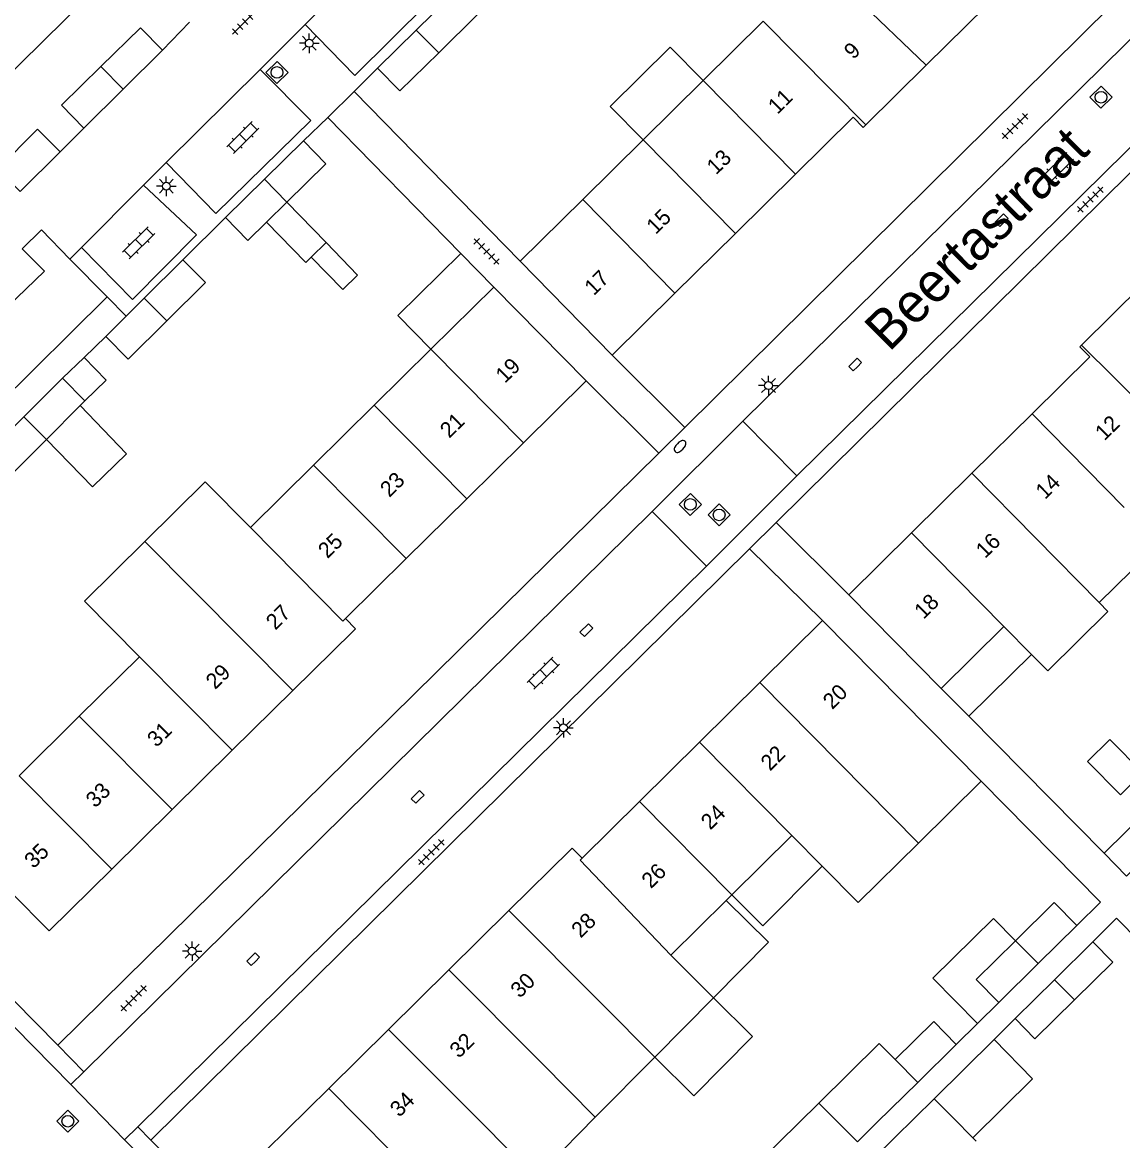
# Model space of a CAD drawing. Extents: x 128000 to 131008, y 398996 to 402500.
# Drawn here: x 129798.2 to 129868.5, y 399224.5 to 399295.9 of the extents above; entities that cross this region are included whole.
import ezdxf

# ---------------------------------------------------------------- set-up
doc = ezdxf.new("R2010")
doc.units = 0
for name, color, linetype in [('gg-afsc-erfafscheiding', 7, 'Continuous'), ('gg-afsc-muur', 7, 'Continuous'), ('gg-anno-huisnummerreeks BGT', 7, 'Continuous'), ('gg-anno-openbare ruimte label', 7, 'Continuous'), ('gg-bbg-bijgebouw', 7, 'Continuous'), ('gg-bbg-gedigitaliseerde bebouwing', 7, 'Continuous'), ('gg-bbg-gedigitaliseerde bijgebouw', 7, 'Continuous'), ('gg-bbg-hoofdgebouw', 7, 'Continuous'), ('gg-bbg-luifel en loopbrug', 7, 'Continuous'), ('gg-bbg-tussenscheiding', 7, 'Continuous'), ('gg-knt-verharding', 7, 'Continuous'), ('gt-grn-weggrens', 7, 'Continuous'), ('gt-symb-brandkraan', 7, 'Continuous'), ('gt-symb-klinker verharding', 7, 'Continuous'), ('gt-symb-kolk', 7, 'Continuous'), ('gt-symb-lichtmast', 7, 'Continuous'), ('gt-symb-rioolschacht', 7, 'Continuous'), ('gt-symb-tegel verharding', 7, 'Continuous')]:
    doc.layers.add(name, color=color, linetype=linetype)

# ---------------------------------------------------------------- blocks, each defined once
blk = doc.blocks.new('gt0-TEG1')
at = {"layer": 'gt-symb-tegel verharding'}
for p, q in [((-1.125, 0), (1.125, 0)), ((-0.9, -0.25), (-0.9, 0.25)), ((-0.45, -0.25), (-0.45, 0.25)), ((0, -0.25), (0, 0.25)), ((0.45, -0.25), (0.45, 0.25)), ((0.9, -0.25), (0.9, 0.25))]:
    blk.add_line(p, q, dxfattribs=at)
blk = doc.blocks.new('gt0-RS')
at = {"layer": 'gt-symb-rioolschacht'}
blk.add_lwpolyline([(-0.5, -0.5), (0.5, -0.5), (0.5, 0.5), (-0.5, 0.5)], close=True, dxfattribs=at)
blk.add_circle((0, 0), 0.375, dxfattribs=at)
blk = doc.blocks.new('gt0-KOLK')
at = {"layer": 'gt-symb-kolk'}
blk.add_lwpolyline([(0, 0), (0.375, 0), (0.375, 0.4), (-0.375, 0.4), (-0.375, 0), (0, 0)], dxfattribs=at)
blk = doc.blocks.new('gt0-KL1')
at = {"layer": 'gt-symb-klinker verharding'}
for p, q in [((-1.15, 0.3), (1.15, 0.3)), ((-1, -0.3), (-1, 0.3)), ((-0.5, 0.3), (-0.5, 0.45)), ((0, -0.3), (0, 0.3)), ((0.5, 0.3), (0.5, 0.45)), ((1, -0.3), (1, 0.3)), ((-1.15, -0.3), (1.15, -0.3)), ((-0.5, -0.45), (-0.5, -0.3)), ((0.5, -0.45), (0.5, -0.3))]:
    blk.add_line(p, q, dxfattribs=at)
blk = doc.blocks.new('gt0-BR')
at = {"layer": 'gt-symb-brandkraan'}
for centre, radius, start, end in [((-0.244, 0), 0.206, 107.56694, 252.43307), ((0.599, -2.664), 3, 106.89205, 107.56694), ((0, -0.691), 0.938, 73.10799, 106.89205), ((-0.599, -2.664), 3, 72.43309, 73.10799), ((0.244, 0), 0.206, 287.56695, 72.43309), ((0.599, 2.664), 3, 252.43307, 253.10797), ((0, 0.691), 0.938, 253.10797, 286.89206), ((-0.599, 2.664), 3, 286.89206, 287.56695)]:
    blk.add_arc(centre, radius, start, end, dxfattribs=at)
blk = doc.blocks.new('gt0-LMAST')
at = {"layer": 'gt-symb-lichtmast'}
for p, q in [((-0.182, 0.173), (-0.447, 0.438)), ((-0.005, 0.246), (-0.005, 0.621)), ((0.172, 0.173), (0.437, 0.438)), ((-0.255, -0.004), (-0.63, -0.004)), ((-0.182, -0.181), (-0.447, -0.446)), ((-0.005, -0.254), (-0.005, -0.629)), ((0.437, -0.446), (0.172, -0.181)), ((0.245, -0.004), (0.62, -0.004))]:
    blk.add_line(p, q, dxfattribs=at)
blk.add_circle((-0.005, -0.004), 0.25, dxfattribs=at)

msp = doc.modelspace()

# ---------------------------------------------------------------- linework, layer by layer
at = {"layer": 'gg-afsc-erfafscheiding'}
for p, q in [((129808.91, 399295.89), (129807.18, 399294.11)), ((129819.42, 399291.46), (129820.91, 399292.96)), ((129830.01, 399280.63), (129819.42, 399291.46)), ((129817.74, 399289.8), (129816.18, 399288.31)), ((129826.234, 399281.129), (129817.74, 399289.8)), ((129802.17, 399289.13), (129800.643, 399287.614)), ((129811.21, 399283.42), (129808.48, 399280.73)), ((129803.56, 399275.83), (129802.176, 399274.501)), ((129857.862, 399230.646), (129859.221, 399231.99)), ((129860.273, 399230.956), (129861.621, 399232.296))]:
    msp.add_line(p, q, dxfattribs=at)
for points in [[(129859.442, 399247.458), (129867.076, 399239.725), (129865.547, 399238.238)], [(129879.92, 399226.71), (129868.088, 399238.7), (129866.577, 399237.187)]]:
    msp.add_lwpolyline(points, dxfattribs=at)
at = {"layer": 'gg-afsc-muur'}
msp.add_line((129858.659, 399251.59), (129867.299, 399242.855), dxfattribs=at)
msp.add_lwpolyline([(129800.49, 399230.6), (129787.86, 399243.42), (129790.78, 399246.3), (129784.938, 399252.074)], dxfattribs=at)
at = {"layer": 'gg-bbg-bijgebouw'}
for p, q in [((129825.87, 399297.83), (129823.387, 399295.392)), ((129823.387, 399295.392), (129820.91, 399292.96)), ((129807.18, 399294.11), (129804.675, 399291.62)), ((129804.675, 399291.62), (129802.17, 399289.13)), ((129816.18, 399288.31), (129813.695, 399285.865)), ((129798.101, 399285.085), (129800.643, 399287.614)), ((129813.695, 399285.865), (129811.21, 399283.42)), ((129803.64, 399278.37), (129801.277, 399280.773)), ((129808.48, 399280.73), (129806.02, 399278.28)), ((129795.33, 399270.14), (129803.64, 399278.37)), ((129806.02, 399278.28), (129804.87, 399277.135)), ((129804.87, 399277.135), (129803.56, 399275.83)), ((129800.79, 399273.17), (129798.33, 399270.705)), ((129802.23, 399271.73), (129800.79, 399273.17)), ((129801.92, 399271.419), (129802.23, 399271.73)), ((129799.77, 399269.265), (129801.92, 399271.419)), ((129798.33, 399270.705), (129795.87, 399268.24)), ((129871.303, 399246.808), (129867.299, 399242.855)), ((129865.547, 399238.238), (129863.088, 399235.81)), ((129864.127, 399234.769), (129866.577, 399237.187)), ((129863.088, 399235.81), (129860.579, 399233.333)), ((129861.621, 399232.296), (129864.127, 399234.769)), ((129857.862, 399230.646), (129855.401, 399228.224)), ((129855.401, 399228.224), (129852.815, 399225.679)), ((129851.555, 399224.438), (129852.815, 399225.679))]:
    msp.add_line(p, q, dxfattribs=at)
for points in [[(129824.819, 399293.939), (129827.3, 399296.38), (129825.87, 399297.83)], [(129803.25, 399293.065), (129805.77, 399295.54), (129807.18, 399294.11)], [(129820.91, 399292.96), (129822.34, 399291.5), (129824.819, 399293.939)], [(129802.17, 399289.13), (129800.73, 399290.59), (129803.25, 399293.065)], [(129800.643, 399287.614), (129799.208, 399289.065), (129796.666, 399286.535), (129798.101, 399285.085)], [(129815.125, 399284.41), (129817.61, 399286.86), (129816.18, 399288.31)], [(129811.21, 399283.42), (129812.64, 399281.96), (129813.826, 399283.13)], [(129798.226, 399281.427), (129799.45, 399282.63), (129801.277, 399280.773)], [(129807.46, 399276.835), (129809.92, 399279.28), (129808.48, 399280.73)], [(129803.56, 399275.83), (129805, 399274.39), (129807.46, 399276.835)], [(129795.87, 399268.24), (129797.31, 399266.8), (129799.77, 399269.265)], [(129872.744, 399245.363), (129868.727, 399241.398), (129867.299, 399242.855)]]:
    msp.add_lwpolyline(points, dxfattribs=at)
at = {"layer": 'gg-bbg-gedigitaliseerde bebouwing'}
for p, q in [((129866.979, 399258.849), (129870.823, 399262.641)), ((129856.901, 399253.367), (129860.9, 399257.317)), ((129860.9, 399257.317), (129862.666, 399255.53)), ((129862.666, 399255.53), (129863.696, 399254.487)), ((129859.442, 399247.458), (129855.437, 399243.5)), ((129843.524, 399240.19), (129847.368, 399243.983)), ((129847.368, 399243.983), (129849.291, 399242.037)), ((129843.174, 399239.845), (129843.524, 399240.19)), ((129839.627, 399236.345), (129843.174, 399239.845)), ((129842.354, 399233.622), (129839.627, 399236.345)), ((129838.609, 399229.837), (129842.354, 399233.622)), ((129834.81, 399225.999), (129838.609, 399229.837)), ((129831.012, 399222.161), (129834.81, 399225.999))]:
    msp.add_line(p, q, dxfattribs=at)
for points in [[(129812.791, 399263.649), (129809.896, 399266.552), (129806.061, 399262.751)], [(129805.722, 399255.392), (129802.202, 399258.943), (129806.061, 399262.751)], [(129866.979, 399258.849), (129867.541, 399258.279), (129863.696, 399254.487)], [(129849.291, 399242.037), (129851.595, 399239.705), (129855.437, 399243.5)]]:
    msp.add_lwpolyline(points, dxfattribs=at)
at = {"layer": 'gg-bbg-gedigitaliseerde bijgebouw'}
for p, q in [((129815.125, 399284.41), (129817.633, 399281.821)), ((129856.443, 399227.18), (129860.273, 399230.956)), ((129845.252, 399223.14), (129849.081, 399226.908)), ((129853.937, 399224.709), (129856.443, 399227.18)), ((129852.577, 399223.364), (129853.937, 399224.709)), ((129859.121, 399224.479), (129858.908, 399224.695))]:
    msp.add_line(p, q, dxfattribs=at)
for points in [[(129816.683, 399280.9), (129816.324, 399280.552), (129813.826, 399283.13)], [(129817.633, 399281.821), (129819.637, 399279.753), (129818.686, 399278.832), (129816.683, 399280.9)], [(129866.241, 399248.713), (129868.344, 399246.574), (129869.77, 399247.977), (129867.667, 399250.116), (129866.241, 399248.713)], [(129861.636, 399237.264), (129864.103, 399239.7), (129865.547, 399238.238)], [(129860.579, 399233.333), (129859.135, 399234.796), (129861.636, 399237.264)], [(129865.404, 399233.491), (129867.847, 399235.905), (129866.577, 399237.187)], [(129861.621, 399232.296), (129862.882, 399231), (129865.404, 399233.491)], [(129853.951, 399229.678), (129856.416, 399232.111), (129857.862, 399230.646)], [(129860.273, 399230.956), (129862.73, 399228.464), (129858.908, 399224.695)], [(129849.081, 399226.908), (129852.94, 399230.705), (129853.951, 399229.678)]]:
    msp.add_lwpolyline(points, dxfattribs=at)
at = {"layer": 'gg-bbg-hoofdgebouw'}
for p, q in [((129788.33, 399283.687), (129804.87, 399299.91)), ((129855.932, 399293.138), (129859.769, 399296.924)), ((129845.539, 399295.951), (129841.702, 399292.166)), ((129852.083, 399289.341), (129855.932, 399293.138)), ((129841.702, 399292.166), (129837.866, 399288.38)), ((129837.866, 399288.38), (129834.014, 399284.581)), ((129843.757, 399282.405), (129847.594, 399286.191)), ((129834.014, 399284.581), (129830.01, 399280.63)), ((129839.9, 399278.598), (129843.757, 399282.405)), ((129830.01, 399280.63), (129835.9, 399274.65)), ((129824.319, 399275.03), (129828.33, 399278.99)), ((129828.33, 399278.99), (129834.23, 399273)), ((129869.749, 399279.138), (129865.846, 399275.285)), ((129835.9, 399274.65), (129839.9, 399278.598)), ((129820.691, 399271.448), (129824.319, 399275.03)), ((129834.23, 399273), (129830.226, 399269.048)), ((129816.819, 399267.626), (129820.691, 399271.448)), ((129862.694, 399270.894), (129858.85, 399267.103)), ((129830.226, 399269.048), (129826.606, 399265.475)), ((129812.791, 399263.649), (129816.819, 399267.626)), ((129858.85, 399267.103), (129855.005, 399263.31)), ((129826.606, 399265.475), (129822.733, 399261.653)), ((129855.005, 399263.31), (129850.99, 399259.35)), ((129822.733, 399261.653), (129818.86, 399257.83)), ((129856.901, 399253.367), (129850.99, 399259.35)), ((129849.32, 399257.7), (129845.316, 399253.743)), ((129849.32, 399257.7), (129859.442, 399247.458)), ((129819.329, 399257.011), (129815.496, 399253.229)), ((129801.871, 399251.592), (129805.722, 399255.392)), ((129845.316, 399253.743), (129841.475, 399249.947)), ((129815.496, 399253.229), (129811.638, 399249.423)), ((129798.028, 399247.799), (129801.871, 399251.592)), ((129841.475, 399249.947), (129837.635, 399246.152)), ((129811.638, 399249.423), (129807.808, 399245.643)), ((129837.635, 399246.152), (129833.97, 399242.53)), ((129807.808, 399245.643), (129803.957, 399241.843)), ((129833.223, 399243.064), (129829.296, 399239.187)), ((129829.296, 399239.187), (129825.46, 399235.401)), ((129825.46, 399235.401), (129821.618, 399231.608)), ((129821.618, 399231.608), (129817.796, 399227.835))]:
    msp.add_line(p, q, dxfattribs=at)
for points in [[(129847.594, 399286.191), (129851.27, 399289.82), (129851.91, 399289.17), (129852.083, 399289.341)], [(129865.846, 399275.285), (129865.74, 399275.18), (129866.38, 399274.53), (129862.694, 399270.894)], [(129818.86, 399257.83), (129819.5, 399257.18), (129819.329, 399257.011)], [(129803.957, 399241.843), (129799.95, 399237.89), (129797.51, 399240.36), (129795.38, 399238.25), (129790.79, 399242.9), (129793.25, 399245.33)], [(129833.97, 399242.53), (129833.33, 399243.17), (129833.223, 399243.064)], [(129817.796, 399227.835), (129813.79, 399223.88), (129816.23, 399221.41), (129814.09, 399219.31), (129818.602, 399214.739)]]:
    msp.add_lwpolyline(points, dxfattribs=at)
at = {"layer": 'gg-bbg-luifel en loopbrug'}
for p, q in [((129828.33, 399278.99), (129826.234, 399281.129)), ((129802.176, 399274.501), (129800.79, 399273.17)), ((129803.587, 399273.044), (129802.176, 399274.501)), ((129802.23, 399271.73), (129803.587, 399273.044)), ((129858.659, 399251.59), (129862.666, 399255.53)), ((129856.901, 399253.367), (129858.659, 399251.59)), ((129859.221, 399231.99), (129860.579, 399233.333))]:
    msp.add_line(p, q, dxfattribs=at)
for points in [[(129841.702, 399292.166), (129839.596, 399294.303), (129835.757, 399290.52), (129837.866, 399288.38)], [(129824.319, 399275.03), (129822.213, 399277.167), (129826.234, 399281.129)], [(129799.77, 399269.265), (129802.706, 399266.235), (129804.891, 399268.352), (129801.92, 399271.419)], [(129843.524, 399240.19), (129845.514, 399238.221), (129849.291, 399242.037)], [(129842.354, 399233.622), (129845.871, 399237.176), (129843.174, 399239.845)], [(129861.636, 399237.264), (129860.231, 399238.687), (129856.371, 399234.876), (129859.221, 399231.99)], [(129842.354, 399233.622), (129844.842, 399231.16), (129841.097, 399227.375), (129838.609, 399229.837)]]:
    msp.add_lwpolyline(points, dxfattribs=at)
at = {"layer": 'gg-bbg-tussenscheiding'}
for p, q in [((129855.932, 399293.138), (129849.895, 399298.971)), ((129852.083, 399289.341), (129845.539, 399295.951)), ((129824.819, 399293.939), (129823.387, 399295.392)), ((129804.675, 399291.62), (129803.25, 399293.065)), ((129847.594, 399286.191), (129841.702, 399292.166)), ((129843.757, 399282.405), (129837.866, 399288.38)), ((129813.695, 399285.865), (129815.125, 399284.41)), ((129813.826, 399283.13), (129815.125, 399284.41)), ((129839.9, 399278.598), (129834.014, 399284.581)), ((129816.683, 399280.9), (129817.633, 399281.821)), ((129806.02, 399278.28), (129807.46, 399276.835)), ((129865.846, 399275.285), (129871.796, 399269.377)), ((129830.226, 399269.048), (129824.319, 399275.03)), ((129826.606, 399265.475), (129820.691, 399271.448)), ((129862.694, 399270.894), (129868.576, 399264.919)), ((129798.33, 399270.705), (129799.77, 399269.265)), ((129822.733, 399261.653), (129816.819, 399267.626)), ((129858.85, 399267.103), (129866.979, 399258.849)), ((129855.005, 399263.31), (129860.9, 399257.317)), ((129815.496, 399253.229), (129806.061, 399262.751)), ((129811.638, 399249.423), (129805.722, 399255.392)), ((129845.316, 399253.743), (129855.437, 399243.5)), ((129807.808, 399245.643), (129801.871, 399251.592)), ((129841.475, 399249.947), (129847.368, 399243.983)), ((129803.957, 399241.843), (129798.028, 399247.799)), ((129837.635, 399246.152), (129843.524, 399240.19)), ((129861.636, 399237.264), (129863.088, 399235.81)), ((129864.127, 399234.769), (129865.404, 399233.491)), ((129853.951, 399229.678), (129855.401, 399228.224)), ((129849.081, 399226.908), (129851.555, 399224.438)), ((129856.443, 399227.18), (129857.704, 399225.916)), ((129858.908, 399224.695), (129857.704, 399225.916))]:
    msp.add_line(p, q, dxfattribs=at)
for points in [[(129797.282, 399277.723), (129799.647, 399280.006), (129798.226, 399281.427)], [(129818.86, 399257.83), (129818.689, 399257.661), (129812.791, 399263.649)], [(129833.97, 399242.53), (129833.847, 399242.409), (129839.627, 399236.345)], [(129829.296, 399239.187), (129835.219, 399233.259), (129838.609, 399229.837)], [(129825.46, 399235.401), (129831.381, 399229.475), (129834.81, 399225.999)], [(129821.618, 399231.608), (129827.537, 399225.683), (129831.012, 399222.161)], [(129817.796, 399227.835), (129823.705, 399221.878), (129823.673, 399221.847)]]:
    msp.add_lwpolyline(points, dxfattribs=at)
at = {"layer": 'gg-knt-verharding'}
for p, q in [((129823.212, 399302.644), (129816.286, 399295.737)), ((129875.04, 399300.786), (129844.23, 399270.42)), ((129847.69, 399266.93), (129878.399, 399297.216)), ((129816.286, 399295.737), (129813.413, 399292.88)), ((129816.286, 399295.737), (129819.471, 399292.48)), ((129813.413, 399292.88), (129807.412, 399286.939)), ((129807.412, 399286.939), (129805.972, 399285.495)), ((129805.972, 399285.495), (129802.015, 399281.515)), ((129802.015, 399281.515), (129801.277, 399280.773)), ((129840.54, 399270.03), (129835.9, 399274.65)), ((129838.87, 399268.38), (129834.23, 399273)), ((129844.23, 399270.42), (129847.69, 399266.93)), ((129800.49, 399230.6), (129838.87, 399268.38)), ((129802.156, 399228.904), (129838.45, 399264.67)), ((129838.45, 399264.67), (129841.91, 399261.18)), ((129850.99, 399259.35), (129846.37, 399263.96)), ((129844.664, 399262.275), (129806.44, 399224.54)), ((129844.664, 399262.275), (129849.32, 399257.7)), ((129841.91, 399261.18), (129805.604, 399225.392)), ((129802.156, 399228.904), (129801.34, 399228.1)), ((129804.76, 399224.56), (129805.604, 399225.392)), ((129806.44, 399224.54), (129817.326, 399213.497))]:
    msp.add_line(p, q, dxfattribs=at)
for points in [[(129819.471, 399292.48), (129826.479, 399299.464), (129823.212, 399302.644)], [(129869.85, 399302.77), (129871.69, 399300.84), (129840.54, 399270.03)], [(129846.37, 399263.96), (129877.63, 399294.82), (129881.32, 399290.99)], [(129813.413, 399292.88), (129816.658, 399289.618), (129810.597, 399283.685), (129807.412, 399286.939)], [(129805.972, 399285.495), (129809.352, 399282.33), (129805.262, 399278.188), (129802.015, 399281.515)], [(129801.34, 399228.1), (129788.17, 399241.46), (129787.8, 399241.6), (129786.52, 399241.67), (129786.14, 399241.82), (129759.023, 399269.326)], [(129850.68, 399176.4), (129819.01, 399208.47), (129818.85, 399208.82), (129818.87, 399210.12), (129818.74, 399210.47), (129804.76, 399224.56)]]:
    msp.add_lwpolyline(points, dxfattribs=at)
at = {"layer": 'gt-grn-weggrens'}
for p, q in [((129819.42, 399291.46), (129817.74, 399289.8)), ((129803.64, 399278.37), (129804.87, 399277.135)), ((129844.23, 399270.42), (129838.45, 399264.67)), ((129838.87, 399268.38), (129840.54, 399270.03)), ((129841.91, 399261.18), (129847.69, 399266.93)), ((129846.37, 399263.96), (129844.664, 399262.275)), ((129802.156, 399228.904), (129800.49, 399230.6)), ((129804.76, 399224.56), (129801.34, 399228.1)), ((129806.44, 399224.54), (129805.604, 399225.392))]:
    msp.add_line(p, q, dxfattribs=at)

# ---------------------------------------------------------------- block references
at = {"layer": 'gt-symb-brandkraan', "rotation": 44.9999999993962}
msp.add_blockref('gt0-BR', (129840.227, 399268.813), dxfattribs=at)
at = {"layer": 'gt-symb-klinker verharding'}
for p, rotation in [((129812.309, 399288.529), 44.918959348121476), ((129864.31, 399286.557), 44.55460008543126), ((129805.662, 399281.803), 44.918959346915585), ((129831.495, 399254.336), 44.55460008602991)]:
    msp.add_blockref('gt0-KL1', p, dxfattribs=dict(at, rotation=rotation))
at = {"layer": 'gt-symb-kolk'}
for p, rotation in [((129860.897, 399283.106), 44.594803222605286), ((129851.552, 399273.904), 44.594803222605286), ((129834.384, 399256.943), 44.594803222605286), ((129823.614, 399246.305), 44.594803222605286), ((129813.112, 399235.948), 44.594803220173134)]:
    msp.add_blockref('gt0-KOLK', p, dxfattribs=dict(at, rotation=rotation))
at = {"layer": 'gt-symb-lichtmast'}
for p in [(129816.557, 399294.552), (129807.429, 399285.426), (129845.873, 399272.703), (129832.784, 399250.859), (129809.079, 399236.604)]:
    msp.add_blockref('gt0-LMAST', p, dxfattribs=at)
at = {"layer": 'gt-symb-rioolschacht'}
for p, rotation in [((129814.491, 399292.684), 44.71656029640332), ((129867.103, 399291.103), 44.594803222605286), ((129840.88, 399265.114), 44.67584063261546), ((129842.72, 399264.446), 44.67584063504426), ((129801.138, 399225.749), -45.52637750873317)]:
    msp.add_blockref('gt0-RS', p, dxfattribs=dict(at, rotation=rotation))
at = {"layer": 'gt-symb-tegel verharding'}
for p, rotation in [((129812.457, 399295.92), 44.91895934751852), ((129861.613, 399289.255), 44.594803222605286), ((129866.425, 399284.578), 44.594803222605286), ((129827.877, 399281.26), -45.56726640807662), ((129824.345, 399242.915), 44.594803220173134), ((129805.341, 399233.592), 44.594803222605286)]:
    msp.add_blockref('gt0-TEG1', p, dxfattribs=dict(at, rotation=rotation))

# ---------------------------------------------------------------- texts
at = {"layer": 'gg-anno-huisnummerreeks BGT'}
for s, rotation, p in [('9', 44.6, (129851.288, 399293.473)), ('11', 44.6, (129846.439, 399289.969)), ('13', 44.6, (129842.522, 399286.103)), ('15', 44.6, (129838.674, 399282.306)), ('17', 44.6, (129834.717, 399278.4)), ('19', 44.6, (129829.047, 399272.802)), ('21', 44.6, (129825.494, 399269.295)), ('12', 44.6, (129867.32, 399269.136)), ('23', 44.6, (129821.671, 399265.522)), ('14', 44.6, (129863.521, 399265.389)), ('25', 44.6, (129817.712, 399261.615)), ('16', 44.6, (129859.703, 399261.623)), ('27', 44.6, (129814.385, 399257.05)), ('18', 44.6, (129855.773, 399257.746)), ('29', 44.6, (129810.543, 399253.259)), ('20', 44.7, (129849.942, 399251.987)), ('31', 44.6, (129806.801, 399249.566)), ('22', 44.7, (129845.971, 399248.062)), ('33', 44.6, (129802.884, 399245.701)), ('24', 44.7, (129842.153, 399244.289)), ('35', 44.6, (129798.956, 399241.825)), ('26', 44.7, (129838.365, 399240.545)), ('28', 44.6, (129833.881, 399237.39)), ('30', 44.6, (129829.998, 399233.558)), ('32', 44.6, (129826.111, 399229.72)), ('34', 44.6, (129822.302, 399225.96))]:
    msp.add_text(s, height=1, rotation=rotation, dxfattribs=at).set_placement(p)
at = {"layer": 'gg-anno-openbare ruimte label'}
msp.add_text('Beertastraat', height=2.5, rotation=44.8, dxfattribs=at).set_placement((129853.564, 399274.799))

doc.saveas('drawing.dxf')
